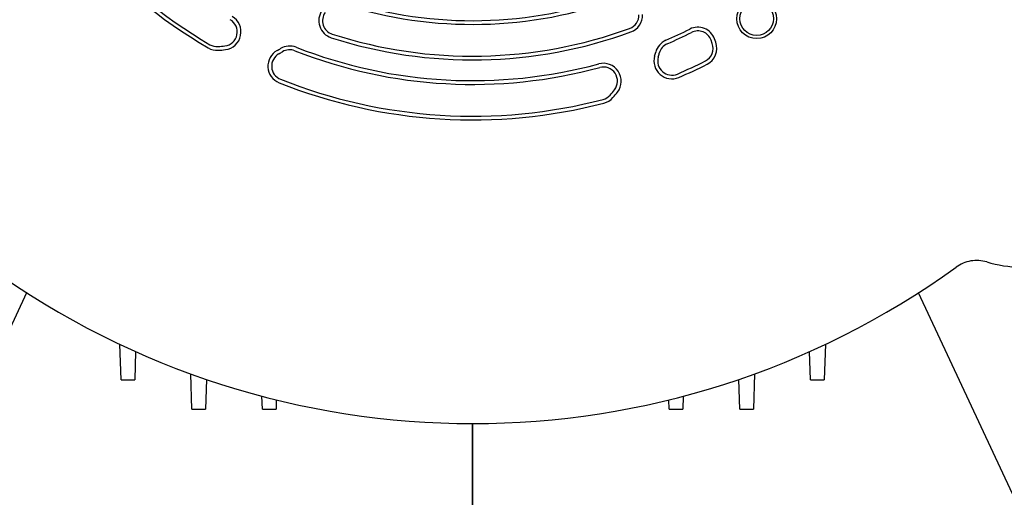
# Model space of a CAD drawing. Header units: inches. Extents: x 24 to 1128, y -69 to 748.
# Tile 270 of 656: x 386.41 to 397.4, y 277.48 to 282.83. Entities that reach past the tile are written whole.
import ezdxf

# ---------------------------------------------------------------- set-up
doc = ezdxf.new("R2010")
doc.units = ezdxf.units.IN
doc.header["$LTSCALE"] = 32
doc.header["$MEASUREMENT"] = 0
doc.layers.add('Visible (ANSI)', color=7, linetype='Continuous', lineweight=30)

msp = doc.modelspace()

# ---------------------------------------------------------------- linework, layer by layer
at = {"layer": 'Visible (ANSI)'}
for p, q in [((394.14292, 282.5687), (394.12942, 282.60598)), ((394.18208, 282.58287), (394.16859, 282.62015)), ((386.49045, 279.7892), (385.44451, 277.54617)), ((397.49175, 277.54617), (396.44581, 279.7892)), ((387.54419, 278.81738), (387.53038, 279.21298)), ((387.70725, 279.13168), (387.69627, 278.81738)), ((395.23999, 278.81738), (395.22902, 279.13168)), ((395.40589, 279.21298), (395.39207, 278.81738)), ((387.54419, 278.81738), (387.69627, 278.81738)), ((388.33503, 278.49105), (388.32133, 278.88328)), ((388.49862, 278.82092), (388.4871, 278.49105)), ((394.44916, 278.49105), (394.43764, 278.82092)), ((394.61494, 278.88328), (394.60124, 278.49105)), ((395.23999, 278.81738), (395.39207, 278.81738)), ((389.1216, 278.49105), (389.11659, 278.63448)), ((389.2772, 278.59364), (389.27383, 278.49105)), ((393.66243, 278.49105), (393.65906, 278.59364)), ((393.81968, 278.63448), (393.81467, 278.49105)), ((388.33503, 278.49105), (388.4871, 278.49105)), ((389.1216, 278.49105), (389.27383, 278.49105)), ((393.66243, 278.49105), (393.81467, 278.49105)), ((394.44916, 278.49105), (394.60124, 278.49105)), ((391.46813, 277.42117), (391.46813, 278.32945)), ((391.46813, 278.32945), (391.46813, 277.42117))]:
    msp.add_line(p, q, dxfattribs=at)
for radius in [0.22172, 0.18701]:
    msp.add_circle((394.63836, 282.84611), radius, dxfattribs=at)
for centre, radius, start, end in [((391.46813, 287.54617), 5.82905, 203.254846, 239.56729), ((391.46813, 287.54617), 5.7874, 203.254846, 239.56729), ((391.46813, 287.54617), 4.72213, 252.322112, 290.162972), ((391.46813, 287.54617), 4.76378, 252.322112, 290.162972), ((388.6837, 282.69837), 0.19913, 277.175177, 60.128247), ((389.95015, 282.8235), 0.19913, 144.43042, 252.181313), ((389.95015, 282.8235), 0.15748, 144.43042, 252.181313), ((393.16649, 282.88533), 0.15748, 290.021118, 1.796716), ((393.16649, 282.88533), 0.19913, 290.021118, 1.796716), ((388.6837, 282.69837), 0.15748, 277.175177, 60.128247), ((393.98135, 282.55237), 0.19913, 19.900602, 116.714615), ((391.46813, 287.54617), 5.15976, 252.181313, 290.021118), ((391.46813, 287.54617), 5.11811, 252.181313, 290.021118), ((391.46813, 287.54617), 5.39142, 293.574992, 296.714615), ((391.46813, 287.54617), 5.43307, 293.574992, 296.714615), ((393.98135, 282.55237), 0.15748, 19.900602, 116.714615), ((388.61643, 282.69191), 0.15748, 239.56729, 273.783341), ((388.54109, 283.83116), 1.29921, 273.783341, 277.175177), ((389.426, 282.34195), 0.19913, 68.574992, 120.719185), ((393.70407, 282.42222), 0.19913, 113.574992, 165.719185), ((393.70407, 282.42222), 0.15748, 113.574992, 165.719185), ((393.99484, 282.51509), 0.15748, 296.666741, 19.900602), ((393.99484, 282.51509), 0.19913, 296.666741, 19.900602), ((388.61643, 282.69191), 0.19913, 239.56729, 273.783341), ((388.54109, 283.83116), 1.34086, 273.783341, 277.175177), ((389.38237, 282.31687), 0.19913, 119.054592, 248.254846), ((389.38237, 282.31687), 0.15748, 119.054592, 248.254846), ((388.54109, 283.83116), 1.53315, 299.054592, 300.719185), ((388.54109, 283.83116), 1.5748, 299.054592, 300.719185), ((389.426, 282.34195), 0.15748, 68.574992, 120.719185), ((391.46813, 287.54617), 5.43307, 248.574992, 285.128247), ((391.46813, 287.54617), 5.39142, 248.574992, 285.128247), ((393.69095, 282.37364), 0.19913, 164.054592, 293.254846), ((392.02532, 282.84953), 1.53315, 344.054592, 345.719185), ((392.02532, 282.84953), 1.5748, 344.054592, 345.719185), ((392.92716, 282.14936), 0.19913, 322.175177, 105.128247), ((393.69095, 282.37364), 0.15748, 164.054592, 293.254846), ((391.46813, 287.54617), 5.7874, 293.254846, 296.666741), ((391.46813, 287.54617), 5.82905, 293.254846, 296.666741), ((392.92716, 282.14936), 0.15748, 322.175177, 105.128247), ((391.46813, 287.54617), 5.82905, 248.254846, 284.56729), ((391.46813, 287.54617), 5.7874, 248.254846, 284.56729), ((392.88415, 282.09723), 0.15748, 284.56729, 318.783341), ((392.02532, 282.84953), 1.29921, 318.783341, 322.175177), ((392.02532, 282.84953), 1.34086, 318.783341, 322.175177), ((392.88415, 282.09723), 0.19913, 284.56729, 318.783341), ((391.46813, 287.54617), 9.21672, 234.17061, 305.82939)]:
    msp.add_arc(centre, radius, start, end, dxfattribs=at)
msp.add_ellipse((397.58422, 281.40752), major_axis=(1.17715, -0.64068), ratio=0.99242516, start_param=4.92161141, end_param=5.20634422, dxfattribs=at)
msp.add_open_spline([(397.20675, 280.13169), (397.17797, 280.1403), (397.14821, 280.1456), (397.08824, 280.1493), (397.05805, 280.1477), (396.99876, 280.13768), (396.96967, 280.12925), (396.91417, 280.10601), (396.88775, 280.0912), (396.86336, 280.07359)], degree=3, knots=[0.000000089, 0.000000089, 0.000000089, 0.000000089, 0.228896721, 0.228896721, 0.457816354, 0.457816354, 0.687079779, 0.687079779, 0.916348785, 0.916348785, 0.916348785, 0.916348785], dxfattribs=at)

doc.saveas('drawing.dxf')
